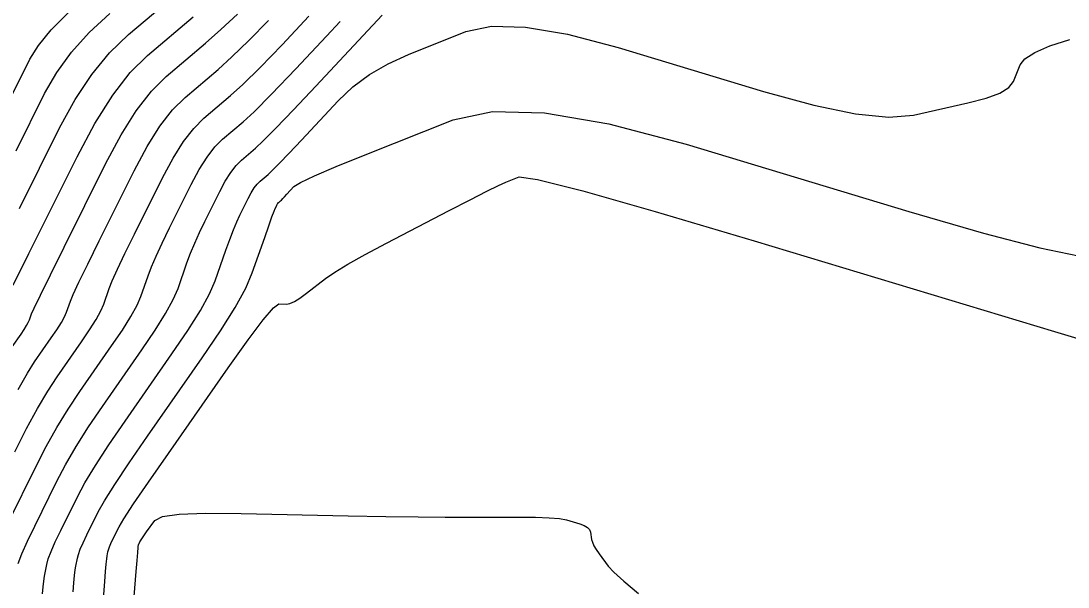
# Model space of a CAD drawing. Extents: x 2082232 to 2083549, y 592624 to 593832.
# Drawn here: x 2082923.46 to 2082963.13, y 593775.88 to 593797.33 of the extents above; entities that cross this region are included whole.
import ezdxf

# ---------------------------------------------------------------- set-up
doc = ezdxf.new("R2010")
doc.units = 0
doc.layers.add('DT_X_Contour_Major', color=7, linetype='Continuous')
doc.layers.add('DT_X_Contour_Minor', color=7, linetype='Continuous')

msp = doc.modelspace()

# ---------------------------------------------------------------- linework, layer by layer
at = {"layer": 'DT_X_Contour_Major'}
for points in [[(2082923.404, 593790.23), (2082924.923, 593793.281), (2082925.513, 593794.36), (2082926.147, 593795.31), (2082926.822, 593796.129), (2082927.54, 593796.819), (2082929.51, 593798.485)], [(2082922.997, 593778.361), (2082924.02, 593780.439), (2082924.412, 593781.202), (2082924.822, 593781.931), (2082925.248, 593782.628), (2082925.691, 593783.291), (2082926.896, 593785.017), (2082927.304, 593785.62), (2082927.625, 593786.134), (2082927.858, 593786.56), (2082928.004, 593786.897), (2082928.277, 593787.679), (2082928.405, 593788.012), (2082928.584, 593788.425), (2082928.813, 593788.919), (2082929.094, 593789.493), (2082929.909, 593791.131), (2082930.213, 593791.7), (2082930.513, 593792.176), (2082930.809, 593792.56), (2082931.102, 593792.851), (2082931.876, 593793.506), (2082932.291, 593793.893), (2082932.956, 593794.564), (2082933.87, 593795.518), (2082935.034, 593796.756), (2082935.558, 593797.316)], [(2082927.728, 593775.205), (2082927.827, 593776.474), (2082927.86, 593776.891), (2082927.884, 593777.192), (2082927.898, 593777.375), (2082927.904, 593777.442), (2082927.909, 593777.464), (2082927.911, 593777.475), (2082927.917, 593777.489), (2082927.925, 593777.507), (2082927.935, 593777.528), (2082927.966, 593777.592), (2082927.991, 593777.633), (2082928.041, 593777.71), (2082928.118, 593777.822), (2082928.22, 593777.969), (2082928.527, 593778.409), (2082928.818, 593778.55), (2082929.461, 593778.64), (2082930.456, 593778.682), (2082931.803, 593778.674), (2082935.864, 593778.587), (2082937.287, 593778.558), (2082938.511, 593778.539), (2082939.535, 593778.529), (2082940.36, 593778.527), (2082942.294, 593778.535), (2082942.952, 593778.53), (2082943.477, 593778.511), (2082943.868, 593778.477), (2082944.126, 593778.428), (2082944.634, 593778.279), (2082944.802, 593778.217), (2082944.927, 593778.143), (2082945.007, 593778.058), (2082945.043, 593777.962), (2082945.081, 593777.69), (2082945.11, 593777.579), (2082945.167, 593777.45), (2082945.252, 593777.304), (2082945.366, 593777.14), (2082945.707, 593776.677), (2082945.921, 593776.446), (2082946.306, 593776.1), (2082946.864, 593775.639)]]:
    msp.add_lwpolyline(points, dxfattribs=at)
at = {"layer": 'DT_X_Contour_Minor'}
for points in [[(2082923.123, 593784.98), (2082923.466, 593785.471), (2082923.582, 593785.643), (2082923.674, 593785.789), (2082923.74, 593785.91), (2082923.782, 593786.006), (2082923.859, 593786.229), (2082923.959, 593786.45), (2082924.198, 593786.946), (2082924.577, 593787.717), (2082925.096, 593788.763), (2082926.667, 593791.919), (2082927.253, 593793.013), (2082927.831, 593793.931), (2082928.401, 593794.67), (2082928.964, 593795.232), (2082930.456, 593796.493), (2082931.038, 593797.006), (2082931.663, 593797.596)], [(2082923.15, 593794.587), (2082923.795, 593795.882), (2082924.12, 593796.403), (2082924.61, 593796.993), (2082925.267, 593797.654)], [(2082923.165, 593787.316), (2082923.764, 593788.519), (2082925.587, 593792.181), (2082926.266, 593793.451), (2082926.936, 593794.516), (2082927.599, 593795.374), (2082928.252, 593796.026), (2082929.983, 593797.489)], [(2082923.231, 593781.008), (2082923.675, 593781.884), (2082924.09, 593782.65), (2082924.477, 593783.307), (2082924.835, 593783.854), (2082925.753, 593785.168), (2082926.063, 593785.628), (2082926.308, 593786.019), (2082926.485, 593786.343), (2082926.597, 593786.6), (2082926.805, 593787.195), (2082926.923, 593787.491), (2082927.122, 593787.932), (2082927.401, 593788.518), (2082927.761, 593789.25), (2082928.829, 593791.394), (2082929.226, 593792.138), (2082929.619, 593792.761), (2082930.007, 593793.263), (2082930.389, 593793.645), (2082931.403, 593794.502), (2082931.873, 593794.931), (2082932.525, 593795.575), (2082933.358, 593796.434), (2082934.371, 593797.508)], [(2082923.277, 593792.408), (2082924.359, 593794.582), (2082924.817, 593795.382), (2082925.382, 593796.154), (2082926.051, 593796.898), (2082926.827, 593797.613)], [(2082923.359, 593776.77), (2082923.5, 593777.143), (2082923.709, 593777.618), (2082923.984, 593778.195), (2082924.809, 593779.869), (2082925.15, 593780.519), (2082925.553, 593781.212), (2082926.019, 593781.949), (2082926.547, 593782.728), (2082928.039, 593784.866), (2082928.544, 593785.612), (2082928.942, 593786.249), (2082929.231, 593786.776), (2082929.412, 593787.194), (2082929.75, 593788.162), (2082929.887, 593788.532), (2082930.046, 593788.918), (2082930.226, 593789.32), (2082930.426, 593789.737), (2082930.99, 593790.869), (2082931.2, 593791.262), (2082931.407, 593791.591), (2082931.612, 593791.856), (2082931.814, 593792.058), (2082932.349, 593792.51), (2082932.643, 593792.785), (2082933.121, 593793.268), (2082933.785, 593793.962), (2082934.633, 593794.865), (2082937.144, 593797.552)], [(2082923.359, 593783.369), (2082923.706, 593783.986), (2082923.979, 593784.417), (2082924.609, 593785.32), (2082924.823, 593785.635), (2082924.991, 593785.904), (2082925.113, 593786.127), (2082925.189, 593786.303), (2082925.332, 593786.712), (2082925.441, 593786.97), (2082925.66, 593787.439), (2082925.989, 593788.117), (2082926.429, 593789.006), (2082927.748, 593791.656), (2082928.24, 593792.575), (2082928.725, 593793.346), (2082929.204, 593793.967), (2082929.677, 593794.438), (2082930.93, 593795.498), (2082931.456, 593795.968), (2082932.094, 593796.586), (2082932.845, 593797.35)], [(2082924.273, 593775.624), (2082924.3, 593775.886), (2082924.329, 593776.109), (2082924.359, 593776.295), (2082924.441, 593776.74), (2082924.497, 593776.946), (2082924.604, 593777.229), (2082924.763, 593777.59), (2082924.972, 593778.028), (2082925.598, 593779.3), (2082925.887, 593779.837), (2082926.284, 593780.493), (2082926.79, 593781.27), (2082927.403, 593782.165), (2082929.182, 593784.714), (2082929.785, 593785.605), (2082930.259, 593786.364), (2082930.603, 593786.993), (2082930.819, 593787.491), (2082931.223, 593788.645), (2082931.37, 593789.053), (2082931.508, 593789.412), (2082931.638, 593789.721), (2082931.759, 593789.98), (2082932.071, 593790.607), (2082932.187, 593790.824), (2082932.302, 593791.006), (2082932.415, 593791.152), (2082932.527, 593791.264), (2082932.823, 593791.514), (2082932.985, 593791.666), (2082933.25, 593791.934), (2082933.617, 593792.317), (2082934.086, 593792.817), (2082935.475, 593794.303), (2082936.032, 593794.831), (2082936.663, 593795.301), (2082937.368, 593795.712), (2082938.147, 593796.065), (2082940.321, 593796.927), (2082941.292, 593797.132), (2082942.577, 593797.101), (2082944.174, 593796.832), (2082946.084, 593796.328), (2082951.593, 593794.665), (2082953.498, 593794.141), (2082955.079, 593793.817), (2082956.338, 593793.691), (2082957.273, 593793.764), (2082959.337, 593794.225), (2082960.026, 593794.406), (2082960.544, 593794.602), (2082960.891, 593794.813), (2082961.069, 593795.04), (2082961.314, 593795.666), (2082961.501, 593795.902), (2082961.877, 593796.142), (2082962.444, 593796.385), (2082963.201, 593796.631)], [(2082925.441, 593775.707), (2082925.469, 593776.046), (2082925.495, 593776.321), (2082925.519, 593776.531), (2082925.541, 593776.678), (2082925.597, 593776.982), (2082925.635, 593777.122), (2082925.708, 593777.316), (2082925.817, 593777.562), (2082925.96, 593777.862), (2082926.388, 593778.731), (2082926.625, 593779.154), (2082927.016, 593779.774), (2082927.561, 593780.59), (2082928.259, 593781.602), (2082930.325, 593784.563), (2082931.025, 593785.597), (2082931.576, 593786.479), (2082931.976, 593787.21), (2082932.227, 593787.788), (2082932.695, 593789.128), (2082932.852, 593789.574), (2082932.97, 593789.905), (2082933.05, 593790.121), (2082933.092, 593790.224), (2082933.152, 593790.344), (2082933.174, 593790.386), (2082933.196, 593790.421), (2082933.218, 593790.449), (2082933.239, 593790.47), (2082933.296, 593790.518), (2082933.327, 593790.548), (2082933.378, 593790.599), (2082933.448, 593790.673), (2082933.539, 593790.769), (2082933.805, 593791.054), (2082934.049, 593791.21), (2082934.58, 593791.463), (2082935.398, 593791.813), (2082936.504, 593792.26), (2082939.835, 593793.581), (2082941.324, 593793.896), (2082943.292, 593793.847), (2082945.739, 593793.436), (2082948.665, 593792.662), (2082957.107, 593790.116), (2082959.93, 593789.292), (2082962.07, 593788.731), (2082963.524, 593788.432)], [(2082926.545, 593774.961), (2082926.634, 593776.09), (2082926.664, 593776.469), (2082926.689, 593776.756), (2082926.709, 593776.953), (2082926.723, 593777.06), (2082926.753, 593777.223), (2082926.773, 593777.298), (2082926.813, 593777.402), (2082926.871, 593777.534), (2082926.947, 593777.695), (2082927.177, 593778.161), (2082927.358, 593778.466), (2082927.73, 593779.031), (2082928.293, 593779.857), (2082929.047, 593780.942), (2082931.31, 593784.184), (2082932.066, 593785.247), (2082932.638, 593786.006), (2082933.025, 593786.461), (2082933.227, 593786.611), (2082933.521, 593786.604), (2082933.651, 593786.628), (2082933.821, 593786.705), (2082934.031, 593786.834), (2082934.281, 593787.015), (2082935.001, 593787.57), (2082935.348, 593787.809), (2082935.85, 593788.113), (2082936.506, 593788.48), (2082937.316, 593788.911), (2082939.683, 593790.146), (2082940.483, 593790.56), (2082941.109, 593790.878), (2082941.559, 593791.098), (2082941.835, 593791.222), (2082942.339, 593791.421), (2082943.037, 593791.326), (2082944.754, 593790.89), (2082947.491, 593790.114), (2082951.247, 593788.997), (2082962.621, 593785.566), (2082966.363, 593784.442)]]:
    msp.add_lwpolyline(points, dxfattribs=at)

doc.saveas('drawing.dxf')
